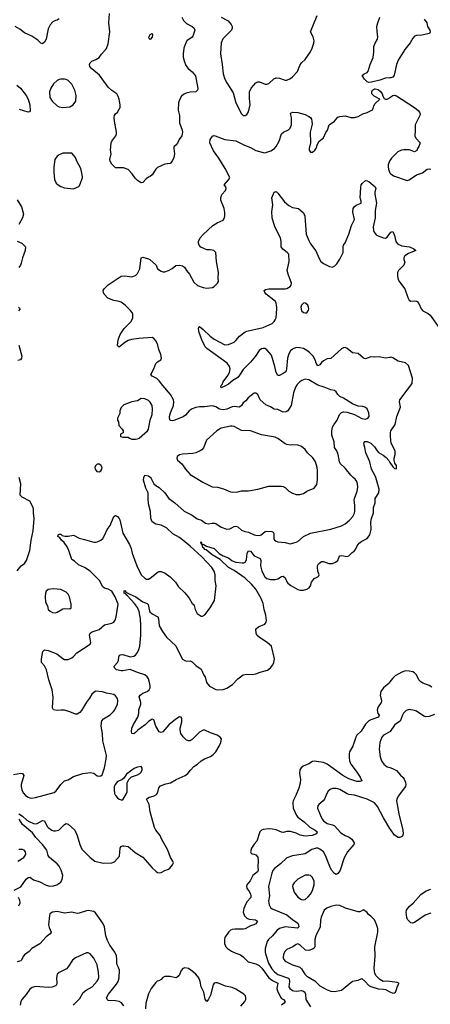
# Model space of a CAD drawing. Header units: inches. Extents: x 2057696 to 2160536, y 827480 to 1016834.
# Tile 346 of 422: x 2105938 to 2110443, y 974218 to 985023. Entities that reach past the tile are written whole.
import ezdxf

# ---------------------------------------------------------------- set-up
doc = ezdxf.new("R2010")
doc.units = ezdxf.units.IN
doc.header["$MEASUREMENT"] = 0
for name, color, linetype in [('C1907', 7, 'Continuous'), ('C1908', 7, 'Continuous'), ('C1917', 7, 'Continuous'), ('C1918', 7, 'Continuous')]:
    doc.layers.add(name, color=color, linetype=linetype)

msp = doc.modelspace()

# ---------------------------------------------------------------- linework, layer by layer
at = {"layer": 'C1907', "color": 5}
for points, elevation in [([(2105870, 976739), (2105950, 976753), (2105970, 976750), (2105982, 976730), (2105956, 976630), (2105955, 976610), (2105961, 976570), (2105978, 976538), (2106002, 976510), (2106030, 976490), (2106050, 976485), (2106070, 976482), (2106110, 976487), (2106316, 976544), (2106339, 976561), (2106390, 976631), (2106429, 976670), (2106470, 976682), (2106530, 976719), (2106630, 976751), (2106710, 976763), (2106750, 976755), (2106790, 976727), (2106810, 976721), (2106830, 976725), (2106842, 976738), (2106870, 976812), (2106888, 976910), (2106890, 976950), (2106851, 977110), (2106848, 977190), (2106832, 977270), (2106834, 977310), (2106841, 977330), (2106859, 977350), (2106930, 977393), (2106969, 977430), (2106983, 977450), (2107011, 977510), (2107015, 977550), (2107010, 977575), (2106990, 977604), (2106970, 977617), (2106890, 977633), (2106847, 977647), (2106770, 977654), (2106730, 977621), (2106703, 977577), (2106670, 977535), (2106618, 977442), (2106599, 977421), (2106570, 977403), (2106550, 977402), (2106490, 977427), (2106430, 977445), (2106393, 977447), (2106350, 977442), (2106310, 977450), (2106298, 977470), (2106306, 977590), (2106295, 977670), (2106259, 977779), (2106233, 977890), (2106211, 977931), (2106179, 977970), (2106176, 978010), (2106192, 978088), (2106212, 978108), (2106250, 978100), (2106344, 978064), (2106410, 978013), (2106430, 978003), (2106470, 978002), (2106510, 978021), (2106530, 978035), (2106566, 978074), (2106710, 978170), (2106717, 978190), (2106705, 978270), (2106710, 978291), (2106733, 978307), (2106809, 978330), (2106870, 978381), (2106950, 978399), (2106970, 978411), (2106985, 978435), (2106995, 978470), (2107018, 978610), (2106985, 978690), (2106950, 978750), (2106910, 978774), (2106870, 978784), (2106850, 978798), (2106814, 978870), (2106710, 978973), (2106650, 979013), (2106582, 979042), (2106540, 979080), (2106510, 979099), (2106478, 979198), (2106458, 979238), (2106425, 979285), (2106396, 979310), (2106377, 979337), (2106358, 979350), (2106361, 979370), (2106370, 979379), (2106390, 979376), (2106404, 979364), (2106434, 979354), (2106470, 979355), (2106530, 979366), (2106590, 979333), (2106650, 979320), (2106750, 979290), (2106770, 979288), (2106790, 979293), (2106828, 979312), (2106850, 979331), (2106871, 979369), (2106897, 979430), (2106930, 979471), (2106970, 979571), (2106990, 979584), (2107010, 979573), (2107030, 979551), (2107036, 979536), (2107069, 979390), (2107144, 979264), (2107161, 979221), (2107173, 979170), (2107225, 979030), (2107270, 978930), (2107310, 978894), (2107330, 978885), (2107350, 978884), (2107370, 978893), (2107456, 978964), (2107470, 978969), (2107490, 978966), (2107533, 978950), (2107590, 978910), (2107646, 978850), (2107681, 978801), (2107750, 978733), (2107796, 978676), (2107830, 978618), (2107842, 978610), (2107853, 978593), (2107863, 978550), (2107887, 978507), (2107930, 978476), (2107944, 978476), (2107970, 978491), (2108027, 978570), (2108076, 978650), (2108094, 978810), (2108084, 978870), (2108082, 978930), (2108070, 978970), (2108045, 979010), (2107938, 979130), (2107810, 979245), (2107690, 979339), (2107620, 979380), (2107550, 979448), (2107490, 979475), (2107430, 979486), (2107392, 979512), (2107378, 979550), (2107374, 979626), (2107353, 979710), (2107347, 979770), (2107348, 979830), (2107322, 979882), (2107295, 979970), (2107300, 980000)], 440), ([(2105910, 978976), (2105954, 979030), (2105990, 979055), (2106013, 979087), (2106050, 979198), (2106063, 979310), (2106085, 979415), (2106098, 979550), (2106090, 979610), (2106090, 979650), (2106085, 979670), (2106050, 979739), (2105964, 979784), (2105945, 979805), (2105952, 979930), (2105933, 980000)], 460), ([(2105930, 976310), (2105970, 976283), (2106018, 976238), (2106043, 976223), (2106090, 976204), (2106110, 976199), (2106130, 976203), (2106190, 976235), (2106210, 976230), (2106240, 976170), (2106250, 976158), (2106290, 976128), (2106310, 976121), (2106330, 976120), (2106366, 976130), (2106430, 976192), (2106450, 976202), (2106470, 976195), (2106542, 976130), (2106569, 976069), (2106597, 975970), (2106621, 975921), (2106710, 975828), (2106761, 975790), (2106853, 975767), (2106950, 975770), (2106979, 975781), (2107035, 975845), (2107042, 975930), (2107049, 975950), (2107070, 975958), (2107082, 975958), (2107130, 975950), (2107205, 975885), (2107290, 975833), (2107390, 975715), (2107430, 975678), (2107450, 975666), (2107470, 975662), (2107490, 975665), (2107530, 975688), (2107570, 975701), (2107587, 975713), (2107616, 975750), (2107625, 975770), (2107620, 975790), (2107593, 975830), (2107562, 975910), (2107493, 976033), (2107478, 976070), (2107433, 976130), (2107418, 976158), (2107371, 976330), (2107359, 976410), (2107328, 976470), (2107351, 976489), (2107414, 976506), (2107438, 976522), (2107453, 976547), (2107466, 976594), (2107484, 976616), (2107541, 976639), (2107591, 976650), (2107655, 976685), (2107755, 976730), (2107784, 976750), (2107812, 976788), (2107850, 976826), (2107890, 976853), (2107929, 976891), (2107967, 976913), (2108030, 976938), (2108062, 976958), (2108091, 976989), (2108128, 977050), (2108144, 977090), (2108151, 977130), (2108138, 977150), (2108105, 977170), (2108030, 977197), (2107970, 977228), (2107950, 977226), (2107910, 977204), (2107830, 977124), (2107810, 977110), (2107790, 977108), (2107770, 977117), (2107730, 977153), (2107707, 977190), (2107699, 977230), (2107700, 977250), (2107717, 977317), (2107718, 977350), (2107710, 977369), (2107693, 977373), (2107650, 977348), (2107574, 977286), (2107510, 977207), (2107490, 977200), (2107469, 977209), (2107430, 977269), (2107410, 977341), (2107390, 977348), (2107350, 977322), (2107314, 977286), (2107235, 977225), (2107210, 977201), (2107190, 977187), (2107170, 977190), (2107165, 977210), (2107170, 977250), (2107186, 977290), (2107233, 977370), (2107244, 977410), (2107245, 977450), (2107266, 977510), (2107266, 977530), (2107250, 977591), (2107259, 977610), (2107270, 977619), (2107290, 977632), (2107335, 977650), (2107360, 977670), (2107368, 977690), (2107368, 977712), (2107363, 977750), (2107350, 977790), (2107338, 977810), (2107312, 977832), (2107230, 977858), (2107150, 977894), (2107070, 977877), (2107050, 977877), (2107002, 977890), (2106978, 977910), (2106975, 977930), (2107012, 977970), (2107024, 977990), (2107025, 978030), (2107032, 978048), (2107046, 978054), (2107070, 978055), (2107150, 978030), (2107190, 978037), (2107210, 978050), (2107230, 978078), (2107247, 978110), (2107258, 978150), (2107267, 978270), (2107268, 978372), (2107264, 978450), (2107249, 978530), (2107231, 978571), (2107198, 978618), (2107122, 978702), (2107107, 978710), (2107101, 978721), (2107086, 978730), (2107084, 978756), (2107090, 978759), (2107101, 978741), (2107141, 978721), (2107211, 978691), (2107290, 978634), (2107338, 978618), (2107347, 978607), (2107357, 978550), (2107366, 978526), (2107390, 978503), (2107453, 978470), (2107462, 978450), (2107470, 978370), (2107505, 978310), (2107548, 978248), (2107652, 978152), (2107710, 978030), (2107726, 978006), (2107750, 977990), (2107770, 977985), (2107810, 977987), (2107830, 977978), (2107870, 977937), (2107930, 977895), (2107959, 977830), (2107973, 977810), (2107989, 977749), (2108019, 977710), (2108090, 977674), (2108110, 977669), (2108170, 977673), (2108210, 977689), (2108271, 977729), (2108330, 977788), (2108390, 977832), (2108430, 977842), (2108490, 977837), (2108530, 977844), (2108576, 977864), (2108655, 977885), (2108690, 977910), (2108715, 977945), (2108725, 977970), (2108733, 978010), (2108699, 978150), (2108653, 978190), (2108570, 978243), (2108541, 978270), (2108531, 978290), (2108530, 978330), (2108537, 978343), (2108559, 978361), (2108629, 978390), (2108643, 978410), (2108646, 978430), (2108637, 978490), (2108620, 978550), (2108610, 978617), (2108588, 978670), (2108530, 978772), (2108482, 978830), (2108413, 978893), (2108290, 978980), (2108230, 979010), (2108138, 979098), (2108051, 979150), (2107984, 979204), (2107969, 979210), (2107961, 979221), (2107946, 979230), (2107940, 979260), (2107930, 979270), (2107925, 979295), (2107933, 979287), (2107931, 979271), (2107942, 979262), (2107950, 979268), (2107986, 979246), (2108070, 979221), (2108125, 979165), (2108170, 979141), (2108230, 979118), (2108270, 979085), (2108310, 979070), (2108379, 979061), (2108397, 979063), (2108410, 979070), (2108425, 979095), (2108433, 979170), (2108450, 979194), (2108470, 979190), (2108510, 979139), (2108575, 979110), (2108584, 979090), (2108581, 979030), (2108593, 978970), (2108626, 978910), (2108649, 978890), (2108690, 978881), (2108739, 978881), (2108771, 978889), (2108810, 978913), (2108830, 978915), (2108850, 978898), (2108870, 978854), (2108881, 978841), (2108913, 978813), (2108990, 978771), (2109016, 978764), (2109050, 978763), (2109090, 978775), (2109114, 978790), (2109129, 978810), (2109141, 978850), (2109160, 978880), (2109170, 978891), (2109209, 978910), (2109219, 978921), (2109224, 978930), (2109210, 978970), (2109205, 979010), (2109207, 979030), (2109217, 979050), (2109233, 979067), (2109250, 979076), (2109270, 979077), (2109330, 979057), (2109370, 979056), (2109403, 979070), (2109427, 979090), (2109442, 979130), (2109450, 979138), (2109470, 979145), (2109530, 979134), (2109550, 979138), (2109585, 979175), (2109609, 979191), (2109622, 979210), (2109640, 979250), (2109662, 979278), (2109690, 979301), (2109750, 979331), (2109778, 979370), (2109793, 979430), (2109790, 979510), (2109798, 979550), (2109821, 979610), (2109819, 979670), (2109838, 979722), (2109838, 979770), (2109877, 979830), (2109880, 979870), (2109844, 980000)], 420), ([(2107372, 980000), (2107380, 979990), (2107409, 979929), (2107431, 979910), (2107470, 979889), (2107530, 979830), (2107574, 979770), (2107641, 979721), (2107743, 979630), (2107830, 979585), (2107887, 979547), (2107931, 979531), (2107977, 979497), (2108010, 979489), (2108050, 979498), (2108078, 979498), (2108090, 979495), (2108150, 979454), (2108210, 979433), (2108244, 979436), (2108290, 979460), (2108310, 979466), (2108330, 979457), (2108370, 979422), (2108408, 979408), (2108450, 979399), (2108510, 979370), (2108530, 979366), (2108570, 979364), (2108589, 979370), (2108630, 979407), (2108648, 979412), (2108706, 979406), (2108718, 979398), (2108725, 979385), (2108726, 979330), (2108732, 979312), (2108750, 979299), (2108770, 979294), (2108850, 979286), (2108907, 979273), (2108970, 979288), (2108990, 979297), (2109050, 979353), (2109130, 979390), (2109350, 979433), (2109470, 979467), (2109510, 979492), (2109558, 979530), (2109592, 979570), (2109610, 979608), (2109615, 979630), (2109616, 979696), (2109608, 979752), (2109611, 979770), (2109640, 979850), (2109646, 979890), (2109644, 979930), (2109636, 979956), (2109620, 979980), (2109598, 980000)], 440), ([(2107865, 980000), (2107949, 979949), (2108050, 979898), (2108110, 979892), (2108175, 979875), (2108250, 979841), (2108270, 979839), (2108330, 979843), (2108370, 979853), (2108450, 979853), (2108550, 979872), (2108670, 979903), (2108810, 979903), (2108830, 979901), (2108850, 979891), (2108889, 979849), (2108930, 979826), (2108970, 979813), (2109010, 979813), (2109050, 979824), (2109090, 979851), (2109170, 979881), (2109198, 979922), (2109204, 979976), (2109204, 980000)], 460), ([(2110000, 977757), (2109990, 977744), (2109930, 977692), (2109900, 977650), (2109893, 977610), (2109907, 977550), (2109903, 977530), (2109870, 977481), (2109861, 977450), (2109868, 977410), (2109880, 977390), (2109875, 977370), (2109790, 977341), (2109769, 977330), (2109730, 977294), (2109683, 977217), (2109638, 977170), (2109625, 977150), (2109593, 977050), (2109558, 976990), (2109554, 976966), (2109554, 976926), (2109558, 976890), (2109570, 976853), (2109630, 976778), (2109674, 976710), (2109690, 976670), (2109670, 976662), (2109636, 976664), (2109550, 976692), (2109482, 976730), (2109310, 976854), (2109270, 976872), (2109170, 976888), (2109150, 976882), (2109110, 976856), (2109049, 976831), (2109026, 976814), (2109010, 976790), (2109009, 976750), (2109020, 976690), (2109015, 976645), (2109002, 976590), (2108968, 976510), (2108937, 976450), (2108934, 976430), (2108940, 976370), (2108976, 976290), (2108990, 976270), (2109060, 976220), (2109121, 976161), (2109178, 976130), (2109200, 976110), (2109196, 976090), (2109147, 976070), (2109070, 976065), (2109014, 976074), (2108970, 976097), (2108910, 976114), (2108870, 976114), (2108830, 976105), (2108810, 976107), (2108750, 976131), (2108710, 976141), (2108670, 976143), (2108610, 976135), (2108592, 976128), (2108573, 976110), (2108539, 976010), (2108510, 975975), (2108482, 975930), (2108471, 975891), (2108477, 975877), (2108488, 975868), (2108510, 975866), (2108530, 975858), (2108551, 975831), (2108554, 975794), (2108549, 975730), (2108554, 975690), (2108546, 975670), (2108495, 975630), (2108466, 975574), (2108429, 975530), (2108427, 975510), (2108431, 975491), (2108457, 975457), (2108470, 975430), (2108475, 975410), (2108474, 975390), (2108434, 975346), (2108419, 975321), (2108397, 975270), (2108388, 975230), (2108403, 975190), (2108430, 975162), (2108454, 975154), (2108525, 975145), (2108548, 975130), (2108530, 975103), (2108507, 975090), (2108470, 975079), (2108410, 975046), (2108390, 975041), (2108297, 975043), (2108270, 975039), (2108250, 975030), (2108229, 975011), (2108190, 974950), (2108185, 974930), (2108186, 974886), (2108199, 974850), (2108219, 974830), (2108260, 974800), (2108290, 974785), (2108362, 974762), (2108390, 974739), (2108430, 974697), (2108446, 974686), (2108530, 974662), (2108564, 974644), (2108593, 974613), (2108673, 974510), (2108710, 974481), (2108770, 974450), (2108760, 974390), (2108766, 974366), (2108798, 974298), (2108810, 974283), (2108834, 974270), (2108852, 974250), (2108838, 974230), (2108811, 974209)], 420), ([(2110000, 977209), (2109930, 977171), (2109912, 977150), (2109890, 977090), (2109882, 977018), (2109893, 976933), (2109909, 976889), (2109933, 976853), (2109970, 976824), (2110000, 976815)], 440), ([(2110000, 976148), (2109930, 976264), (2109862, 976390), (2109830, 976428), (2109750, 976469), (2109610, 976512), (2109550, 976520), (2109530, 976528), (2109450, 976574), (2109430, 976581), (2109410, 976586), (2109370, 976585), (2109345, 976575), (2109323, 976557), (2109306, 976530), (2109283, 976470), (2109266, 976450), (2109218, 976410), (2109210, 976396), (2109207, 976370), (2109237, 976290), (2109256, 976250), (2109272, 976230), (2109310, 976204), (2109370, 976187), (2109390, 976177), (2109461, 976101), (2109509, 976069), (2109552, 976052), (2109580, 976030), (2109609, 975990), (2109605, 975970), (2109533, 975890), (2109496, 975824), (2109454, 975690), (2109444, 975670), (2109430, 975653), (2109410, 975644), (2109390, 975653), (2109360, 975690), (2109339, 975730), (2109292, 975850), (2109271, 975891), (2109230, 975922), (2109210, 975930), (2109190, 975930), (2109142, 975918), (2109070, 975870), (2108930, 975848), (2108870, 975824), (2108801, 975759), (2108732, 975708), (2108715, 975685), (2108703, 975657), (2108666, 975510), (2108680, 975410), (2108669, 975350), (2108674, 975310), (2108690, 975282), (2108707, 975267), (2108870, 975200), (2108930, 975150), (2108988, 975110), (2108998, 975090), (2109000, 975070), (2108987, 975053), (2108850, 975070), (2108790, 975051), (2108762, 975030), (2108710, 974970), (2108669, 974930), (2108654, 974906), (2108631, 974829), (2108631, 974790), (2108641, 974750), (2108669, 974670), (2108706, 974606), (2108733, 974573), (2108770, 974546), (2108886, 974506), (2108896, 974496), (2108898, 974470), (2108889, 974410), (2108901, 974390), (2108930, 974371), (2108946, 974366), (2108970, 974363), (2109030, 974368), (2109050, 974362), (2109065, 974350), (2109072, 974330), (2109077, 974270), (2109128, 974190)], 440), ([(2105878, 975470), (2105951, 975509), (2105978, 975542), (2106009, 975590), (2106030, 975609), (2106050, 975613), (2106090, 975583), (2106161, 975561), (2106230, 975526), (2106270, 975513), (2106310, 975518), (2106347, 975530), (2106390, 975560), (2106405, 975590), (2106410, 975630), (2106394, 975690), (2106370, 975734), (2106350, 975758), (2106267, 975830), (2106252, 975852), (2106235, 975910), (2106190, 975972), (2106117, 976050), (2106079, 976099), (2105969, 976190), (2105931, 976251)], 420), ([(2105919, 975790), (2105983, 975830), (2106000, 975850), (2106005, 975870), (2106001, 975890), (2105988, 975908), (2105970, 975916), (2105930, 975918)], 440), ([(2105930, 975298), (2105943, 975330), (2105940, 975360), (2105924, 975390)], 420), ([(2110000, 974468), (2109972, 974472), (2109927, 974467), (2109890, 974490), (2109850, 974530), (2109835, 974555), (2109826, 974610), (2109836, 974750), (2109834, 974850), (2109866, 975010), (2109866, 975050), (2109853, 975093), (2109830, 975144), (2109790, 975187), (2109764, 975204), (2109750, 975224), (2109710, 975253), (2109670, 975233), (2109650, 975232), (2109513, 975273), (2109450, 975302), (2109415, 975305), (2109353, 975293), (2109306, 975274), (2109279, 975250), (2109244, 975176), (2109237, 975143), (2109233, 975070), (2109188, 974970), (2109175, 974930), (2109175, 974850), (2109167, 974833), (2109150, 974822), (2109110, 974810), (2109073, 974813), (2109010, 974870), (2108990, 974881), (2108970, 974875), (2108933, 974847), (2108870, 974821), (2108850, 974800), (2108834, 974770), (2108829, 974729), (2108837, 974710), (2108852, 974692), (2108931, 974651), (2109010, 974626), (2109030, 974606), (2109068, 974548), (2109088, 974528), (2109177, 974477), (2109230, 974420), (2109310, 974376), (2109350, 974364), (2109390, 974359), (2109468, 974372), (2109590, 974472), (2109650, 974484), (2109690, 974500), (2109728, 974470), (2109770, 974424), (2109790, 974415), (2109870, 974387), (2109930, 974386), (2109950, 974381), (2110000, 974355)], 460), ([(2107081, 974201), (2107056, 974236), (2107030, 974248), (2106990, 974257), (2106910, 974261), (2106897, 974270), (2106892, 974290), (2106911, 974330), (2107001, 974439), (2107017, 974470), (2107029, 974510), (2107032, 974592), (2107023, 974623), (2107008, 974650), (2107003, 974670), (2107005, 974715), (2107000, 974750), (2106981, 974790), (2106926, 974866), (2106900, 974920), (2106885, 974970), (2106867, 975070), (2106852, 975110), (2106770, 975221), (2106750, 975235), (2106730, 975242), (2106690, 975246), (2106670, 975244), (2106590, 975217), (2106570, 975215), (2106510, 975228), (2106430, 975217), (2106350, 975235), (2106299, 975230), (2106280, 975220), (2106270, 975210), (2106267, 975193), (2106255, 975090), (2106260, 975060), (2106282, 975010), (2106271, 974990), (2106230, 974960), (2106160, 974880), (2106070, 974830), (2106042, 974798), (2105990, 974760), (2105977, 974743), (2105958, 974702), (2105950, 974695), (2105910, 974685)], 420), ([(2106524, 974210), (2106597, 974283), (2106634, 974346), (2106668, 974372), (2106732, 974410), (2106788, 974472), (2106799, 974490), (2106806, 974514), (2106804, 974570), (2106787, 974650), (2106750, 974725), (2106710, 974773), (2106690, 974784), (2106670, 974784), (2106550, 974728), (2106518, 974702), (2106471, 974630), (2106451, 974609), (2106372, 974568), (2106350, 974550), (2106343, 974510), (2106347, 974450), (2106342, 974430), (2106330, 974420), (2106294, 974406), (2106250, 974402), (2106110, 974415), (2106077, 974403), (2106050, 974383), (2106010, 974325), (2105966, 974274), (2105952, 974248), (2105944, 974210)], 440), ([(2108363, 974197), (2108408, 974250), (2108418, 974270), (2108420, 974290), (2108415, 974310), (2108398, 974330), (2108310, 974386), (2108270, 974403), (2108196, 974416), (2108110, 974452), (2108090, 974454), (2108071, 974449), (2108059, 974430), (2108030, 974320), (2108010, 974275), (2107990, 974249), (2107974, 974274), (2107958, 974350), (2107928, 974410), (2107919, 974470), (2107904, 974510), (2107870, 974549), (2107830, 974583), (2107790, 974610), (2107750, 974618), (2107728, 974610), (2107710, 974589), (2107686, 974534), (2107665, 974515), (2107650, 974510), (2107590, 974522), (2107550, 974525), (2107530, 974524), (2107510, 974514), (2107491, 974489), (2107465, 974475), (2107447, 974473), (2107430, 974458), (2107379, 974390), (2107350, 974333), (2107322, 974230), (2107317, 974170)], 420)]:
    msp.add_lwpolyline(points, dxfattribs=dict(at, elevation=elevation))
for points, elevation in [([(2106310, 978779), (2106251, 978770), (2106228, 978750), (2106220, 978730), (2106217, 978690), (2106221, 978630), (2106244, 978590), (2106251, 978551), (2106271, 978531), (2106298, 978518), (2106330, 978515), (2106350, 978521), (2106410, 978559), (2106430, 978563), (2106490, 978559), (2106504, 978570), (2106504, 978610), (2106485, 978690), (2106470, 978719), (2106450, 978741), (2106390, 978769)], 460), ([(2107270, 976828), (2107230, 976822), (2107202, 976810), (2107170, 976789), (2107110, 976742), (2107079, 976701), (2107057, 976683), (2107010, 976664), (2106985, 976630), (2106975, 976605), (2106973, 976570), (2106980, 976530), (2106990, 976510), (2107010, 976485), (2107030, 976471), (2107050, 976462), (2107070, 976463), (2107109, 976530), (2107116, 976550), (2107119, 976650), (2107136, 976684), (2107166, 976714), (2107230, 976736), (2107255, 976750), (2107270, 976765), (2107282, 976790), (2107282, 976810)], 440), ([(2109110, 975637), (2109070, 975634), (2108990, 975590), (2108950, 975550), (2108935, 975530), (2108930, 975510), (2108950, 975450), (2108990, 975393), (2109030, 975367), (2109050, 975364), (2109070, 975367), (2109104, 975396), (2109130, 975426), (2109152, 975468), (2109170, 975530), (2109167, 975570), (2109151, 975610), (2109130, 975630)], 460)]:
    msp.add_lwpolyline(points, close=True, dxfattribs=dict(at, elevation=elevation))
at = {"layer": 'C1908', "color": 5}
for points, elevation in [([(2106370, 985033), (2106350, 985017), (2106330, 985013), (2106302, 984998), (2106272, 984968), (2106250, 984922), (2106228, 984810), (2106210, 984777), (2106190, 984759), (2106170, 984767), (2106137, 984797), (2106070, 984844), (2105990, 984879), (2105939, 984919), (2105890, 984950)], 440), ([(2107718, 985050), (2107735, 985015), (2107770, 984981), (2107830, 984948), (2107850, 984932), (2107860, 984910), (2107839, 984841), (2107830, 984830), (2107773, 984790), (2107760, 984770), (2107738, 984710), (2107730, 984650), (2107733, 984613), (2107743, 984570), (2107761, 984521), (2107786, 984486), (2107830, 984450), (2107867, 984407), (2107892, 984268), (2107890, 984249), (2107870, 984233), (2107810, 984227), (2107763, 984217), (2107736, 984204), (2107715, 984185), (2107695, 984150), (2107682, 984110), (2107678, 984030), (2107693, 983970), (2107693, 983890), (2107722, 983810), (2107725, 983790), (2107716, 983750), (2107687, 983710), (2107671, 983669), (2107653, 983647), (2107631, 983629), (2107628, 983610), (2107638, 983550), (2107630, 983510), (2107610, 983469), (2107590, 983446), (2107530, 983437), (2107450, 983401), (2107430, 983384), (2107390, 983322), (2107370, 983302), (2107350, 983294), (2107324, 983276), (2107290, 983235), (2107270, 983234), (2107230, 983259), (2107204, 983284), (2107172, 983332), (2107130, 983379), (2107078, 983398), (2107010, 983396), (2106990, 983399), (2106950, 983438), (2106932, 983470), (2106928, 983490), (2106943, 983550), (2106936, 983590), (2106942, 983670), (2106949, 983690), (2106993, 983747), (2107000, 983770), (2107001, 983790), (2106977, 983910), (2106976, 983950), (2106980, 983970), (2106990, 983990), (2107013, 984010), (2107040, 984060), (2107041, 984090), (2107030, 984150), (2107020, 984180), (2107004, 984210), (2106950, 984245), (2106910, 984281), (2106813, 984413), (2106730, 984484), (2106708, 984510), (2106704, 984530), (2106710, 984550), (2106731, 984569), (2106774, 984586), (2106811, 984609), (2106835, 984645), (2106890, 984707), (2106910, 984758), (2106926, 984890), (2106917, 984990), (2106922, 985090)], 440), ([(2108150, 985052), (2108224, 985010), (2108258, 984970), (2108268, 984950), (2108268, 984930), (2108260, 984910), (2108167, 984813), (2108147, 984770), (2108142, 984650), (2108161, 984530), (2108170, 984430), (2108190, 984370), (2108210, 984330), (2108280, 984221), (2108311, 984110), (2108370, 983991), (2108391, 983971), (2108410, 983971), (2108430, 983983), (2108450, 984012), (2108467, 984090), (2108458, 984158), (2108460, 984230), (2108478, 984270), (2108529, 984330), (2108550, 984342), (2108570, 984340), (2108630, 984316), (2108650, 984316), (2108670, 984322), (2108725, 984375), (2108750, 984386), (2108790, 984382), (2108850, 984358), (2108870, 984359), (2108910, 984379), (2108930, 984396), (2108984, 984456), (2109010, 984519), (2109030, 984551), (2109070, 984587), (2109128, 984670), (2109148, 984710), (2109166, 984766), (2109167, 984790), (2109156, 984836), (2109129, 984890), (2109202, 985070)], 460), ([(2110000, 984385), (2109950, 984381), (2109890, 984358), (2109796, 984336), (2109770, 984334), (2109750, 984341), (2109719, 984370), (2109695, 984410), (2109718, 984430), (2109750, 984443), (2109762, 984458), (2109783, 984530), (2109814, 984610), (2109824, 984670), (2109824, 984730), (2109836, 984764), (2109864, 984810), (2109868, 984830), (2109858, 984898), (2109857, 984950), (2109866, 984990), (2109890, 985050)], 440), ([(2105906, 984306), (2105947, 984270), (2106010, 984190), (2106030, 984151), (2106048, 984090), (2106055, 984024), (2106047, 984013), (2106030, 984010), (2105937, 984037)], 440), ([(2109598, 980000), (2109570, 980026), (2109510, 980103), (2109453, 980153), (2109446, 980170), (2109432, 980252), (2109416, 980290), (2109390, 980330), (2109387, 980390), (2109363, 980463), (2109361, 980510), (2109369, 980551), (2109383, 980577), (2109422, 980630), (2109447, 980690), (2109470, 980711), (2109490, 980721), (2109530, 980717), (2109610, 980691), (2109690, 980646), (2109730, 980641), (2109759, 980650), (2109772, 980670), (2109770, 980710), (2109751, 980751), (2109730, 980769), (2109703, 980777), (2109650, 980783), (2109590, 980807), (2109490, 980869), (2109450, 980889), (2109430, 980909), (2109410, 980941), (2109393, 980953), (2109350, 980962), (2109279, 980990), (2109210, 981011), (2109110, 981071), (2109070, 981077), (2109035, 981065), (2109010, 981050), (2108981, 981019), (2108963, 980990), (2108941, 980930), (2108917, 980790), (2108879, 980730), (2108862, 980718), (2108830, 980716), (2108770, 980744), (2108730, 980750), (2108690, 980776), (2108637, 980797), (2108578, 980850), (2108549, 980910), (2108530, 980924), (2108510, 980925), (2108445, 980875), (2108418, 980842), (2108390, 980819), (2108370, 980790), (2108350, 980772), (2108290, 980778), (2108270, 980775), (2108210, 980750), (2108170, 980742), (2108130, 980750), (2108090, 980774), (2108050, 980785), (2107967, 980773), (2107910, 980774), (2107872, 980768), (2107830, 980751), (2107798, 980730), (2107756, 980684), (2107730, 980664), (2107630, 980626), (2107610, 980622), (2107590, 980626), (2107580, 980650), (2107580, 980670), (2107591, 980710), (2107625, 980790), (2107631, 980830), (2107624, 980850), (2107591, 980911), (2107507, 981007), (2107470, 981061), (2107444, 981084), (2107392, 981110), (2107378, 981130), (2107411, 981190), (2107431, 981249), (2107450, 981267), (2107488, 981290), (2107493, 981307), (2107485, 981350), (2107464, 981404), (2107453, 981453), (2107437, 981497), (2107410, 981525), (2107390, 981534), (2107246, 981526), (2107166, 981514), (2107130, 981503), (2107090, 981481), (2107030, 981429), (2107010, 981448), (2107018, 981510), (2107041, 981570), (2107085, 981635), (2107160, 981710), (2107178, 981750), (2107180, 981790), (2107172, 981810), (2107150, 981836), (2107095, 981890), (2107050, 981924), (2107030, 981932), (2106970, 981941), (2106907, 981967), (2106866, 982010), (2106856, 982030), (2106853, 982050), (2106864, 982070), (2106910, 982115), (2107050, 982207), (2107090, 982211), (2107170, 982201), (2107210, 982216), (2107230, 982238), (2107258, 982290), (2107270, 982411), (2107290, 982416), (2107350, 982399), (2107366, 982390), (2107435, 982330), (2107451, 982290), (2107490, 982263), (2107510, 982255), (2107530, 982255), (2107569, 982270), (2107610, 982294), (2107650, 982325), (2107690, 982331), (2107723, 982323), (2107745, 982306), (2107767, 982270), (2107801, 982230), (2107850, 982143), (2107890, 982108), (2107950, 982083), (2107990, 982078), (2108054, 982086), (2108070, 982095), (2108109, 982130), (2108119, 982150), (2108115, 982190), (2108118, 982250), (2108098, 982370), (2108089, 982470), (2108069, 982489), (2108030, 982499), (2107990, 982497), (2107927, 982527), (2107907, 982547), (2107899, 982570), (2107901, 982590), (2107919, 982630), (2107950, 982667), (2108057, 982763), (2108106, 982794), (2108170, 982823), (2108181, 982839), (2108189, 982870), (2108189, 982909), (2108181, 982950), (2108144, 983044), (2108143, 983070), (2108157, 983103), (2108196, 983150), (2108202, 983170), (2108198, 983190), (2108181, 983210), (2108230, 983266), (2108242, 983290), (2108191, 983391), (2108123, 983503), (2108065, 983585), (2108023, 983670), (2108029, 983710), (2108055, 983746), (2108068, 983752), (2108082, 983750), (2108190, 983710), (2108310, 983692), (2108406, 983646), (2108470, 983620), (2108530, 983587), (2108610, 983566), (2108630, 983563), (2108648, 983568), (2108695, 983585), (2108732, 983610), (2108750, 983631), (2108786, 983690), (2108810, 983770), (2108831, 983789), (2108886, 983814), (2108906, 983834), (2108920, 983870), (2108920, 983890), (2108919, 983950), (2108910, 983992), (2108918, 984002), (2108933, 984007), (2108990, 984004), (2109070, 983981), (2109110, 983962), (2109128, 983948), (2109138, 983930), (2109144, 983910), (2109145, 983875), (2109123, 983790), (2109128, 983670), (2109115, 983610), (2109115, 983590), (2109128, 983568), (2109150, 983571), (2109176, 983590), (2109189, 983610), (2109204, 983656), (2109225, 983690), (2109272, 983728), (2109296, 983784), (2109315, 983810), (2109334, 983870), (2109390, 983911), (2109427, 983953), (2109450, 983962), (2109510, 983967), (2109570, 983950), (2109610, 983951), (2109650, 983962), (2109702, 983990), (2109750, 984004), (2109807, 984033), (2109817, 984050), (2109823, 984077), (2109836, 984104), (2109888, 984150), (2109825, 984185), (2109803, 984210), (2109801, 984230), (2109809, 984250), (2109830, 984264), (2109837, 984263), (2109870, 984256), (2109896, 984236), (2109913, 984210), (2109923, 984183), (2109938, 984158), (2109951, 984151), (2109970, 984151), (2109990, 984161), (2110000, 984168)], 440), ([(2110000, 983478), (2109994, 983470), (2109980, 983430), (2109979, 983410), (2109983, 983383), (2109995, 983350), (2110000, 983343)], 440), ([(2110000, 981317), (2109950, 981309), (2109882, 981322), (2109830, 981319), (2109790, 981325), (2109730, 981303), (2109710, 981307), (2109650, 981361), (2109590, 981369), (2109530, 981415), (2109510, 981424), (2109490, 981422), (2109467, 981410), (2109350, 981306), (2109310, 981301), (2109270, 981281), (2109250, 981263), (2109230, 981234), (2109210, 981223), (2109190, 981254), (2109178, 981290), (2109156, 981330), (2109117, 981370), (2109090, 981392), (2109050, 981413), (2109010, 981422), (2108970, 981424), (2108930, 981407), (2108910, 981388), (2108890, 981356), (2108876, 981310), (2108866, 981190), (2108860, 981170), (2108850, 981156), (2108830, 981141), (2108790, 981120), (2108770, 981119), (2108750, 981153), (2108737, 981217), (2108701, 981341), (2108650, 981402), (2108630, 981413), (2108610, 981416), (2108590, 981412), (2108566, 981394), (2108525, 981330), (2108470, 981265), (2108390, 981184), (2108350, 981121), (2108330, 981098), (2108278, 981062), (2108230, 981023), (2108190, 981001), (2108150, 980985), (2108146, 980990), (2108150, 981010), (2108159, 981021), (2108169, 981050), (2108221, 981119), (2108239, 981150), (2108246, 981190), (2108239, 981219), (2108213, 981253), (2107990, 981414), (2107974, 981434), (2107935, 981510), (2107906, 981590), (2107898, 981630), (2107902, 981650), (2107910, 981655), (2107950, 981625), (2108028, 981550), (2108070, 981517), (2108190, 981454), (2108230, 981457), (2108290, 981485), (2108310, 981502), (2108350, 981550), (2108410, 981596), (2108430, 981606), (2108610, 981647), (2108707, 981690), (2108730, 981710), (2108742, 981730), (2108750, 981750), (2108760, 981850), (2108760, 981870), (2108752, 981912), (2108743, 981930), (2108726, 981946), (2108642, 982010), (2108627, 982030), (2108619, 982050), (2108636, 982064), (2108671, 982069), (2108850, 982070), (2108870, 982074), (2108906, 982094), (2108916, 982110), (2108921, 982130), (2108882, 982230), (2108874, 982270), (2108895, 982370), (2108890, 982450), (2108874, 982470), (2108825, 982505), (2108806, 982530), (2108807, 982590), (2108800, 982630), (2108738, 982750), (2108709, 982850), (2108706, 982914), (2108716, 982990), (2108703, 983070), (2108729, 983131), (2108750, 983136), (2108770, 983121), (2108845, 983025), (2108890, 982984), (2108930, 982963), (2108998, 982950), (2109050, 982903), (2109067, 982867), (2109080, 982670), (2109110, 982600), (2109130, 982565), (2109188, 982488), (2109223, 982403), (2109241, 982370), (2109270, 982347), (2109336, 982316), (2109370, 982307), (2109397, 982323), (2109417, 982343), (2109450, 982395), (2109487, 982470), (2109487, 982530), (2109492, 982550), (2109507, 982573), (2109548, 982670), (2109577, 982763), (2109611, 982830), (2109593, 982910), (2109595, 982950), (2109609, 982971), (2109630, 982987), (2109684, 983010), (2109686, 983030), (2109674, 983070), (2109679, 983181), (2109686, 983210), (2109697, 983230), (2109730, 983257), (2109750, 983256), (2109770, 983248), (2109836, 983190), (2109845, 983170), (2109833, 983130), (2109833, 983110), (2109853, 983010), (2109839, 982930), (2109837, 982850), (2109815, 982750), (2109819, 982710), (2109827, 982690), (2109850, 982662), (2109870, 982650), (2109930, 982628), (2109950, 982626), (2109970, 982638), (2110000, 982677)], 420), ([(2105910, 983045), (2105957, 982970), (2105981, 982890), (2105971, 982850), (2105930, 982775)], 440), ([(2105911, 982591), (2105961, 982570), (2106003, 982530), (2105997, 982490), (2105970, 982410), (2105956, 982350), (2105948, 982330), (2105930, 982304)], 440), ([(2105926, 981870), (2105943, 981850), (2105924, 981830)], 440), ([(2105929, 981450), (2105961, 981330), (2105960, 981310), (2105948, 981292), (2105917, 981283)], 440), ([(2109204, 980000), (2109205, 980075), (2109202, 980110), (2109184, 980170), (2109154, 980214), (2109095, 980270), (2109070, 980305), (2109030, 980339), (2108990, 980354), (2108930, 980357), (2108910, 980353), (2108870, 980361), (2108850, 980369), (2108770, 980427), (2108740, 980440), (2108590, 980466), (2108470, 980513), (2108370, 980516), (2108290, 980559), (2108270, 980564), (2108250, 980562), (2108150, 980539), (2108130, 980531), (2108100, 980510), (2107988, 980410), (2107954, 980326), (2107937, 980303), (2107919, 980290), (2107870, 980271), (2107836, 980264), (2107723, 980257), (2107690, 980249), (2107665, 980230), (2107663, 980210), (2107671, 980190), (2107716, 980150), (2107757, 980090), (2107810, 980033), (2107865, 980000)], 460), ([(2109844, 980000), (2109841, 980010), (2109799, 980090), (2109780, 980170), (2109735, 980270), (2109726, 980330), (2109715, 980370), (2109716, 980384), (2109726, 980394), (2109750, 980395), (2109790, 980376), (2109830, 980336), (2109860, 980290), (2109875, 980275), (2109925, 980245), (2109959, 980219), (2109986, 980186), (2110000, 980162)], 420), ([(2107300, 980000), (2107310, 980023), (2107350, 980016), (2107370, 980003), (2107372, 980000)], 440)]:
    msp.add_lwpolyline(points, dxfattribs=dict(at, elevation=elevation))
for points, elevation in [([(2107370, 984806), (2107358, 984818), (2107355, 984830), (2107370, 984862), (2107390, 984872), (2107396, 984856), (2107391, 984830)], 420), ([(2106390, 984372), (2106373, 984367), (2106350, 984355), (2106310, 984319), (2106279, 984270), (2106265, 984230), (2106269, 984170), (2106294, 984130), (2106350, 984079), (2106370, 984068), (2106410, 984061), (2106490, 984066), (2106526, 984090), (2106553, 984130), (2106558, 984190), (2106544, 984250), (2106510, 984314), (2106470, 984354), (2106450, 984367), (2106430, 984372)], 460), ([(2106510, 983559), (2106410, 983557), (2106370, 983539), (2106350, 983524), (2106323, 983490), (2106313, 983410), (2106313, 983350), (2106321, 983270), (2106340, 983230), (2106360, 983210), (2106390, 983192), (2106430, 983177), (2106530, 983168), (2106587, 983193), (2106603, 983217), (2106626, 983290), (2106623, 983323), (2106609, 983390), (2106565, 983470), (2106549, 983510)], 460), ([(2109070, 981916), (2109050, 981913), (2109031, 981890), (2109023, 981870), (2109028, 981830), (2109052, 981810), (2109070, 981805), (2109090, 981807), (2109106, 981834), (2109109, 981850), (2109106, 981870), (2109098, 981890), (2109079, 981910)], 420), ([(2107270, 980866), (2107230, 980841), (2107170, 980829), (2107082, 980798), (2107050, 980766), (2107038, 980730), (2107037, 980703), (2107012, 980650), (2107012, 980630), (2107022, 980610), (2107025, 980570), (2107062, 980530), (2107074, 980510), (2107074, 980490), (2107046, 980474), (2107046, 980450), (2107070, 980441), (2107130, 980442), (2107142, 980430), (2107170, 980421), (2107210, 980419), (2107230, 980423), (2107250, 980431), (2107341, 980510), (2107352, 980530), (2107370, 980630), (2107391, 980690), (2107395, 980750), (2107390, 980790), (2107370, 980826), (2107350, 980846), (2107310, 980864)], 460), ([(2106810, 980144), (2106790, 980144), (2106770, 980128), (2106763, 980110), (2106765, 980090), (2106785, 980065), (2106810, 980061), (2106830, 980071), (2106841, 980090), (2106844, 980110), (2106830, 980135)], 460)]:
    msp.add_lwpolyline(points, close=True, dxfattribs=dict(at, elevation=elevation))
at = {"layer": 'C1917', "color": 5}
for points, elevation in [([(2110460, 977700), (2110430, 977717), (2110362, 977742), (2110337, 977757), (2110318, 977778), (2110290, 977835), (2110270, 977856), (2110250, 977868), (2110210, 977875), (2110170, 977876), (2110130, 977864), (2110058, 977822), (2110028, 977792), (2110000, 977757)], 420), ([(2110490, 977399), (2110430, 977375), (2110392, 977372), (2110370, 977379), (2110290, 977435), (2110270, 977444), (2110210, 977455), (2110179, 977441), (2110150, 977412), (2110136, 977390), (2110113, 977327), (2110070, 977301), (2110050, 977282), (2110002, 977210), (2110000, 977209)], 440), ([(2110000, 976815), (2110027, 976807), (2110070, 976785), (2110114, 976734), (2110146, 976706), (2110157, 976690), (2110170, 976652), (2110174, 976630), (2110170, 976610), (2110090, 976504), (2110075, 976470), (2110073, 976450), (2110096, 976310), (2110142, 976130), (2110146, 976090), (2110136, 976064), (2110110, 976047), (2110090, 976048), (2110050, 976074), (2110010, 976132), (2110000, 976148)], 440), ([(2110450, 975217), (2110385, 975195), (2110270, 975117), (2110247, 975107), (2110230, 975113), (2110194, 975150), (2110185, 975170), (2110179, 975230), (2110181, 975250), (2110209, 975290), (2110253, 975327), (2110337, 975423), (2110396, 975464), (2110450, 975481)], 440), ([(2110000, 974355), (2110030, 974339), (2110050, 974343), (2110059, 974350), (2110069, 974370), (2110084, 974416), (2110095, 974430), (2110098, 974450), (2110078, 974458), (2110000, 974468)], 460)]:
    msp.add_lwpolyline(points, dxfattribs=dict(at, elevation=elevation))
at = {"layer": 'C1918', "color": 5}
for points, elevation in [([(2110377, 985030), (2110403, 984990), (2110411, 984950), (2110438, 984910), (2110442, 984890), (2110434, 984870), (2110350, 984853), (2110290, 984849), (2110270, 984841), (2110250, 984821), (2110220, 984770), (2110164, 984696), (2110090, 984579), (2110070, 984530), (2110046, 984414), (2110030, 984394), (2110010, 984386), (2110000, 984385)], 440), ([(2110000, 984168), (2110030, 984191), (2110050, 984195), (2110070, 984187), (2110270, 984061), (2110310, 984027), (2110323, 984010), (2110330, 983990), (2110326, 983970), (2110278, 983870), (2110275, 983850), (2110278, 983810), (2110272, 983750), (2110283, 983723), (2110331, 983670), (2110315, 983630), (2110301, 983610), (2110294, 983586), (2110270, 983574), (2110214, 983594), (2110154, 983594), (2110125, 983590), (2110088, 983572), (2110017, 983503), (2110000, 983478)], 440), ([(2110000, 983343), (2110010, 983330), (2110039, 983310), (2110190, 983259), (2110210, 983264), (2110290, 983319), (2110357, 983343), (2110410, 983381), (2110430, 983385), (2110450, 983381)], 440), ([(2110000, 982677), (2110010, 982691), (2110030, 982699), (2110050, 982656), (2110066, 982590), (2110084, 982564), (2110130, 982542), (2110215, 982530), (2110263, 982510), (2110283, 982490), (2110203, 982457), (2110165, 982430), (2110153, 982410), (2110153, 982390), (2110162, 982362), (2110153, 982330), (2110095, 982270), (2110084, 982250), (2110081, 982210), (2110090, 982173), (2110105, 982145), (2110162, 982070), (2110195, 981975), (2110210, 981945), (2110230, 981936), (2110270, 981939), (2110290, 981936), (2110299, 981930), (2110315, 981910), (2110341, 981850), (2110361, 981830), (2110418, 981798), (2110440, 981780), (2110541, 981641)], 420), ([(2110000, 980162), (2110030, 980115), (2110050, 980099), (2110070, 980094), (2110072, 980130), (2110055, 980155), (2110045, 980185), (2110046, 980210), (2110058, 980250), (2110058, 980290), (2110015, 980375), (2110005, 980445), (2110006, 980490), (2110011, 980510), (2110058, 980582), (2110076, 980670), (2110116, 980770), (2110104, 980830), (2110110, 980850), (2110243, 981030), (2110247, 981090), (2110203, 981230), (2110170, 981258), (2110090, 981274), (2110030, 981313), (2110010, 981318), (2110000, 981317)], 420)]:
    msp.add_lwpolyline(points, dxfattribs=dict(at, elevation=elevation))

doc.saveas('drawing.dxf')
